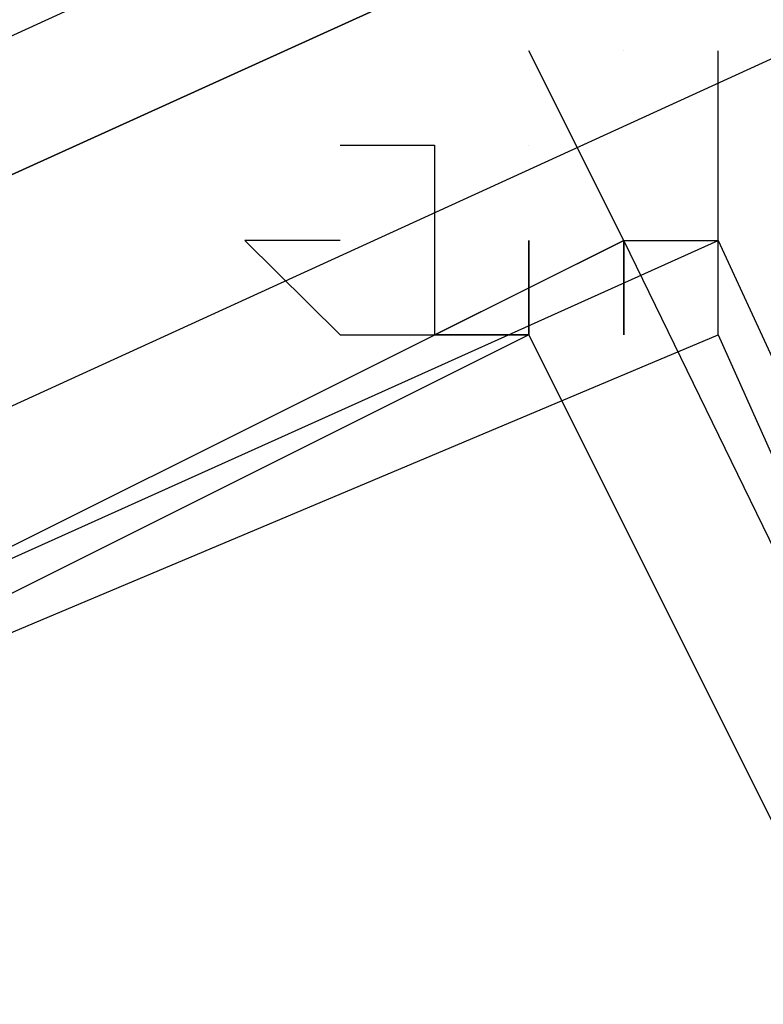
# Model space of a CAD drawing. Header units: feet. Extents: x -79 to 198, y -22 to 181.
# Tile 562 of 656: x 41.022 to 41.126, y 143.457 to 143.596. Entities that reach past the tile are written whole.
import ezdxf

# ---------------------------------------------------------------- set-up
doc = ezdxf.new("R2010")
doc.units = ezdxf.units.FT
doc.layers.add('A-LINEA', color=7, linetype='CONTINUOUS')

msp = doc.modelspace()

# ---------------------------------------------------------------- linework, layer by layer
at = {"layer": 'A-LINEA'}
for p, q in [((41.0933, 143.5911), (41.0933, 143.5911)), ((41.0933, 143.5911), (41.0933, 143.5911)), ((41.0667, 143.5778), (41.0667, 143.5778)), ((41.0667, 143.5778), (41.0667, 143.5778)), ((41.0933, 143.5778), (41.0933, 143.5778)), ((41.0933, 143.5778), (41.0933, 143.5778)), ((41.0933, 143.5778), (41.0933, 143.5778)), ((41.0933, 143.5778), (41.0933, 143.5778))]:
    msp.add_line(p, q, dxfattribs=at)
for points in [[(44.5733, 145.2178), (40.9867, 143.5778), (41, 143.5644), (44.5867, 145.1911), (44.5867, 145.2178), (44.5733, 145.2178)], [(44.5733, 145.2178), (40.9867, 143.5778), (41, 143.5644), (44.5867, 145.1911), (44.5867, 145.2178), (44.5733, 145.2178)], [(44.5867, 145.1911), (41, 143.5644), (41, 143.5511), (41, 143.5378), (41.0133, 143.5378), (44.6, 145.1778), (44.5867, 145.1911)], [(44.5867, 145.1911), (41, 143.5644), (41, 143.5511), (41, 143.5378), (41.0133, 143.5378), (44.6, 145.1778), (44.5867, 145.1911)], [(41.1067, 143.5644), (41.0933, 143.5911), (41.0933, 143.5911), (41.0933, 143.5911)], [(41.1067, 143.5644), (41.0933, 143.5911), (41.0933, 143.5911), (41.0933, 143.5911)], [(41.1067, 143.5911), (41.1067, 143.5911), (41.1067, 143.5911)], [(41.1067, 143.5911), (41.1067, 143.5911), (41.1067, 143.5911)], [(41.12, 143.5511), (41.12, 143.5644), (41.12, 143.5644), (41.12, 143.5644), (41.12, 143.5644), (41.12, 143.5644), (41.12, 143.5644), (41.12, 143.5644), (41.12, 143.5911), (41.12, 143.5911)], [(41.12, 143.5511), (41.12, 143.5644), (41.12, 143.5644), (41.12, 143.5644), (41.12, 143.5644), (41.12, 143.5644), (41.12, 143.5644), (41.12, 143.5644), (41.12, 143.5911), (41.12, 143.5911)], [(41.0667, 143.5778), (41.08, 143.5778), (41.08, 143.5778), (41.08, 143.5778)], [(41.0667, 143.5778), (41.08, 143.5778), (41.08, 143.5778), (41.08, 143.5778)], [(41.08, 143.5778), (41.08, 143.5778), (41.08, 143.5778), (41.08, 143.5511), (41.08, 143.5511), (41.1067, 143.5644), (41.1067, 143.5644), (41.1067, 143.5511), (41.1067, 143.5511), (41.1067, 143.5511), (41.1067, 143.5511), (41.1067, 143.5511)], [(41.08, 143.5778), (41.08, 143.5778), (41.08, 143.5778), (41.08, 143.5511), (41.08, 143.5511), (41.1067, 143.5644), (41.1067, 143.5644), (41.1067, 143.5511), (41.1067, 143.5511), (41.1067, 143.5511), (41.1067, 143.5511), (41.1067, 143.5511)], [(41.1067, 142.9111), (41.36, 143.0444), (41.1067, 143.5644), (40.84, 143.4311), (41.1067, 142.9111)], [(41.1067, 142.9111), (41.36, 143.0444), (41.1067, 143.5644), (40.84, 143.4311), (41.1067, 142.9111)], [(41.36, 143.0444), (41.0933, 142.9244), (40.8533, 143.4444), (41.12, 143.5644), (41.36, 143.0444)], [(41.36, 143.0444), (41.0933, 142.9244), (40.8533, 143.4444), (41.12, 143.5644), (41.36, 143.0444)], [(41.0667, 143.5644), (41.0533, 143.5644), (41.0533, 143.5644), (41.0667, 143.5511), (41.0667, 143.5511), (41.08, 143.5511), (41.08, 143.5511), (41.08, 143.5511), (41.08, 143.5511), (41.08, 143.5511), (41.0933, 143.5511), (41.0933, 143.5511), (41.0933, 143.5511), (41.0933, 143.5511), (41.0933, 143.5511), (41.0933, 143.5644), (41.0933, 143.5644), (41.0933, 143.5644), (41.0933, 143.5644)], [(41.0667, 143.5644), (41.0533, 143.5644), (41.0533, 143.5644), (41.0667, 143.5511), (41.0667, 143.5511), (41.08, 143.5511), (41.08, 143.5511), (41.08, 143.5511), (41.08, 143.5511), (41.08, 143.5511), (41.0933, 143.5511), (41.0933, 143.5511), (41.0933, 143.5511), (41.0933, 143.5511), (41.0933, 143.5511), (41.0933, 143.5644), (41.0933, 143.5644), (41.0933, 143.5644), (41.0933, 143.5644)], [(41.0933, 143.5644), (41.0933, 143.5511), (41.0933, 143.5511), (41.0933, 143.5511), (41.08, 143.5511)], [(41.0933, 143.5644), (41.0933, 143.5511), (41.0933, 143.5511), (41.0933, 143.5511), (41.08, 143.5511)], [(41.1067, 143.5511), (41.1067, 143.5511), (41.1067, 143.5644), (41.1067, 143.5644), (41.12, 143.5644)], [(41.1067, 143.5511), (41.1067, 143.5511), (41.1067, 143.5644), (41.1067, 143.5644), (41.12, 143.5644)], [(41.1067, 142.9244), (41.3467, 143.0444), (41.0933, 143.5511), (40.8533, 143.4311), (41.1067, 142.9244)], [(41.1067, 142.9244), (41.3467, 143.0444), (41.0933, 143.5511), (40.8533, 143.4311), (41.1067, 142.9244)], [(41.3467, 143.0444), (41.1067, 142.9378), (40.8667, 143.4444), (41.12, 143.5511), (41.3467, 143.0444)], [(41.3467, 143.0444), (41.1067, 142.9378), (40.8667, 143.4444), (41.12, 143.5511), (41.3467, 143.0444)]]:
    msp.add_lwpolyline(points, dxfattribs=at)

doc.saveas('drawing.dxf')
